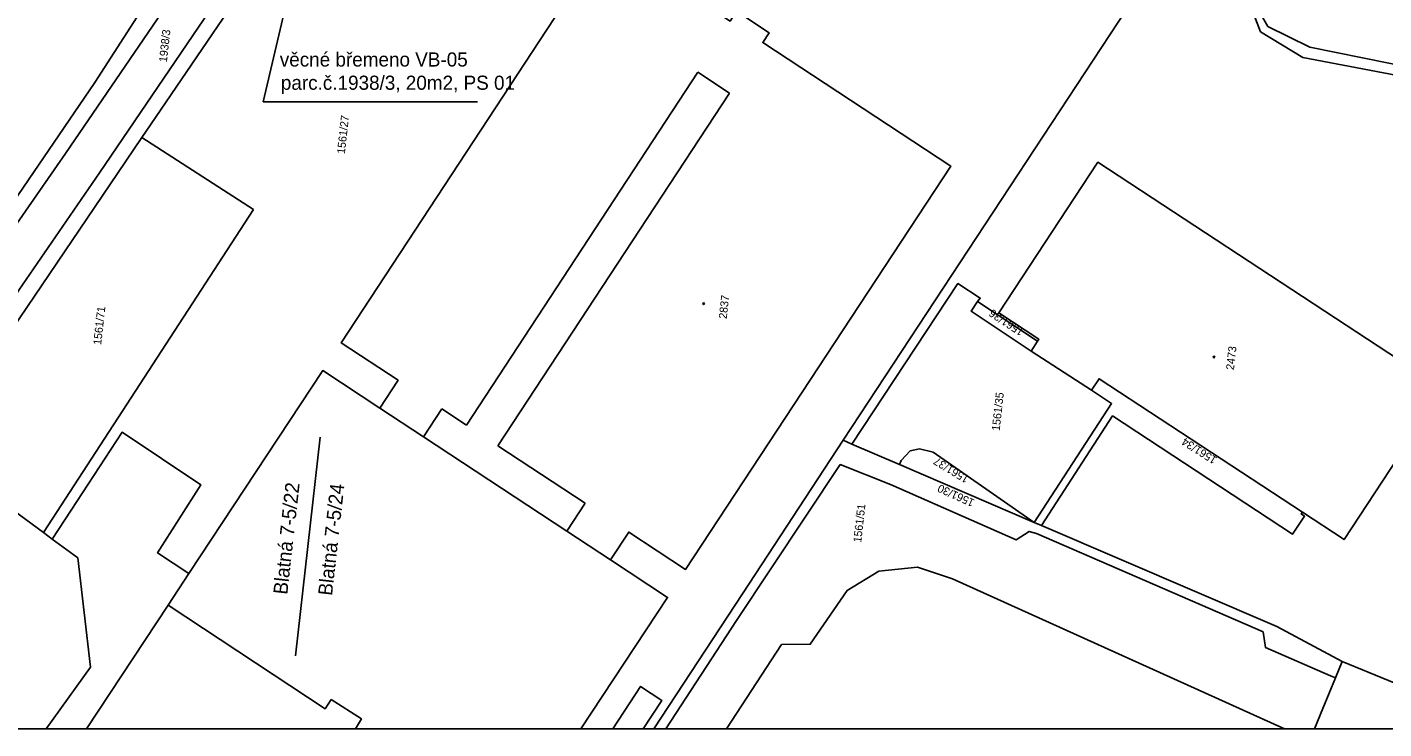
# Model space of a CAD drawing. Extents: x -794765 to -785424, y -1118958 to -1108731.
# Drawn here: x -794556.2 to -794268, y -1110726.7 to -1110577.7 of the extents above; entities that cross this region are included whole.
import ezdxf

# ---------------------------------------------------------------- set-up
doc = ezdxf.new("R2010")
doc.units = 0
for name, color, linetype in [('Level 71', 7, 'Continuous'), ('Level 75', 7, 'Continuous'), ('Level 76', 7, 'Continuous'), ('Level 77', 7, 'Continuous'), ('Level 79', 7, 'Continuous'), ('Vrstva 1', 7, 'Continuous')]:
    doc.layers.add(name, color=color, linetype=linetype)

msp = doc.modelspace()

# ---------------------------------------------------------------- linework, layer by layer
at = {"layer": 'Level 71'}
msp.add_lwpolyline([(-794764.72, -1110726.74), (-793863.95, -1110726.74), (-793863.95, -1110425.97)], dxfattribs=at)
at = {"layer": 'Level 75'}
for p, q in [((-794382.83, -1110665.46), (-794304.9, -1110546.83)), ((-794538.62, -1110611.2), (-794531.8, -1110601.13)), ((-794531.8, -1110601.13), (-794508.11, -1110616.47)), ((-794576.68, -1110667.36), (-794538.62, -1110611.2)), ((-794508.11, -1110616.47), (-794552.68, -1110685.07)), ((-794354.3, -1110636.01), (-794341.55, -1110644.4)), ((-794342.9, -1110646.5), (-794341.55, -1110644.4)), ((-794330.11, -1110654.84), (-794342.9, -1110646.5)), ((-794552.68, -1110685.07), (-794576.68, -1110667.36)), ((-794382.83, -1110665.46), (-794380.99, -1110666.25)), ((-794370.9, -1110670.58), (-794380.99, -1110666.25)), ((-794342.28, -1110682.88), (-794370.9, -1110670.58)), ((-794340.73, -1110683.55), (-794342.28, -1110682.88)), ((-794550.84, -1110686.44), (-794552.68, -1110685.07)), ((-794278.29, -1110715.9), (-794276.88, -1110712.42)), ((-794276.88, -1110712.42), (-794242.16, -1110726.74))]:
    msp.add_line(p, q, dxfattribs=at)
for points in [[(-794639.83, -1110726.74), (-794626.42, -1110708.17), (-794618.82, -1110702.4), (-794541.78, -1110589.48), (-794512.24, -1110543.62)], [(-794303.51, -1110541.56), (-794298.33, -1110558.86), (-794295.52, -1110572.59), (-794292.66, -1110577.57), (-794283.75, -1110582), (-794250.19, -1110588.78), (-794232.47, -1110589.11), (-794190.29, -1110595.64), (-794168.42, -1110600.62), (-794159.77, -1110604.9)], [(-794304.9, -1110546.83), (-794300.65, -1110557.55), (-794297.56, -1110570.01), (-794294.21, -1110578.7), (-794285.26, -1110584.18), (-794250.99, -1110590.67), (-794233.64, -1110591.68), (-794191.07, -1110598.44), (-794159.77, -1110604.9)], [(-794498.16, -1110551.76), (-794529.99, -1110598.46), (-794531.8, -1110601.13)], [(-794481.28, -1110658.62), (-794477.38, -1110652.72), (-794489.45, -1110644.78), (-794433.25, -1110559.1), (-794432.45, -1110559.62), (-794430.68, -1110556.89), (-794426.92, -1110559.28), (-794428.75, -1110562.06), (-794406.87, -1110576.43), (-794405.48, -1110574.3), (-794398.59, -1110578.92), (-794399.94, -1110580.98), (-794360.02, -1110607.21), (-794416.32, -1110692.87), (-794428.4, -1110684.94), (-794432.27, -1110690.83)], [(-794341.55, -1110644.4), (-794341.28, -1110643.98), (-794349.8, -1110638.36), (-794328.76, -1110606.39), (-794255.45, -1110654.54), (-794276.48, -1110686.55), (-794285.32, -1110680.74)], [(-794380.99, -1110666.25), (-794358.48, -1110632.16), (-794353.75, -1110635.26), (-794354.3, -1110636.01)], [(-794342.9, -1110646.5), (-794355.69, -1110638.03), (-794354.3, -1110636.01)], [(-794481.28, -1110658.62), (-794493.4, -1110650.64), (-794521.81, -1110693.77)], [(-794285.32, -1110680.74), (-794328.5, -1110652.37), (-794330.11, -1110654.84)], [(-794330.11, -1110654.84), (-794325.86, -1110657.65), (-794342.28, -1110682.88)], [(-794432.27, -1110690.83), (-794441.57, -1110684.72), (-794472.01, -1110664.71), (-794481.28, -1110658.62)], [(-794285.32, -1110680.74), (-794285.55, -1110681.1), (-794284.85, -1110681.59), (-794287.45, -1110685.4), (-794325.64, -1110660.26), (-794340.73, -1110683.55)], [(-794521.81, -1110693.77), (-794528.47, -1110689.37), (-794519.31, -1110674.91), (-794536.02, -1110663.74), (-794546.81, -1110680.27), (-794550.84, -1110686.44)], [(-794423.06, -1110726.74), (-794404.24, -1110698.08), (-794382.83, -1110665.46)], [(-794370.9, -1110670.58), (-794370.52, -1110669.73), (-794368.6, -1110667.71), (-794366.64, -1110667.28), (-794363.71, -1110667.95), (-794342.28, -1110682.88)], [(-794420.55, -1110726.74), (-794405.54, -1110703.7), (-794383.48, -1110670.6), (-794372.84, -1110674.81), (-794346.12, -1110686.62), (-794343.32, -1110684.79), (-794341.81, -1110685.22), (-794293.68, -1110706.14), (-794293.18, -1110709.45), (-794279.34, -1110715.45), (-794278.29, -1110715.9)], [(-794340.73, -1110683.55), (-794290.77, -1110705), (-794276.88, -1110712.42)], [(-794552.1, -1110726.74), (-794542.68, -1110713.67), (-794545.4, -1110690.44), (-794550.84, -1110686.44)], [(-794438.58, -1110726.74), (-794420.14, -1110698.81), (-794432.27, -1110690.83)], [(-794289.14, -1110726.74), (-794359.61, -1110694.89), (-794367.06, -1110692.38), (-794375.27, -1110693.22), (-794382.01, -1110697.33), (-794389.84, -1110708.76), (-794395.93, -1110708.85), (-794407.61, -1110726.74)], [(-794521.81, -1110693.77), (-794526.21, -1110700.46), (-794543.54, -1110726.74)], [(-794278.29, -1110715.9), (-794280.98, -1110722.43), (-794282.75, -1110726.74)], [(-794425.34, -1110726.74), (-794421.39, -1110720.69), (-794425.9, -1110717.74), (-794431.77, -1110726.74)]]:
    msp.add_lwpolyline(points, dxfattribs=at)
at = {"layer": 'Level 77'}
for p, q in [((-794520.95, -1110579.5), (-794496.39, -1110543.1)), ((-794527.59, -1110574.62), (-794548, -1110604.53)), ((-794540.81, -1110608.68), (-794520.95, -1110579.5)), ((-794462.87, -1110662.23), (-794413.72, -1110587.3)), ((-794413.72, -1110587.3), (-794407, -1110591.71)), ((-794456.21, -1110666.61), (-794407, -1110591.71)), ((-794548, -1110604.53), (-794566.77, -1110631.49)), ((-794559.52, -1110635.83), (-794540.81, -1110608.68)), ((-794472.01, -1110664.71), (-794468.13, -1110658.78)), ((-794468.13, -1110658.78), (-794462.87, -1110662.23)), ((-794437.62, -1110678.84), (-794456.21, -1110666.61)), ((-794441.57, -1110684.72), (-794437.62, -1110678.84))]:
    msp.add_line(p, q, dxfattribs=at)
for points in [[(-794491.59, -1110720.51), (-794492.9, -1110722.48), (-794526.21, -1110700.46)], [(-794486.46, -1110726.74), (-794485.18, -1110724.64), (-794491.59, -1110720.51)]]:
    msp.add_lwpolyline(points, dxfattribs=at)
at = {"layer": 'Level 79'}
for centre in [(-794412.49, -1110636.45), (-794304.11, -1110647.78)]:
    msp.add_circle(centre, 0.175, dxfattribs=at)
at = {"layer": 'Vrstva 1'}
for p, q in [((-794506.01, -1110593.59), (-794495.26, -1110547.22)), ((-794460.52, -1110593.59), (-794506.01, -1110593.59)), ((-794493.97, -1110664.78), (-794499.16, -1110711.21))]:
    msp.add_line(p, q, dxfattribs=at)

# ---------------------------------------------------------------- texts
at = {"layer": 'Level 76'}
for s, rotation, p in [('1938/3', 83.6237, (-794526.5, -1110585.23)), ('1561/27', 83.6237, (-794488.7, -1110604.7)), ('2837', 83.6237, (-794407.6, -1110639.73)), ('1561/71', 83.6237, (-794540.46, -1110645.27)), ('1561/36', 146.6237, (-794344.29, -1110642.01)), ('2473', 83.6237, (-794299.87, -1110650.59)), ('1561/35', 83.6237, (-794349.63, -1110663.53)), ('1561/34', 147.6237, (-794303.31, -1110669.2)), ('1561/37', 148.6237, (-794355.96, -1110673.22)), ('1561/30', 155.6237, (-794354.82, -1110678.12)), ('1561/51', 83.6237, (-794379.03, -1110687.23))]:
    msp.add_text(s, height=1.7, rotation=rotation, dxfattribs=at).set_placement(p)
at = {"layer": 'Vrstva 1'}
for s, p in [('věcné břemeno VB-05', (-794502.51, -1110586.08)), ('parc.č.1938/3, 20m2, PS 01', (-794502.28, -1110591.02))]:
    msp.add_text(s, height=3, dxfattribs=at).set_placement(p)
for s, p in [('Blatná 7-5/22', (-794500.93, -1110698.32)), ('Blatná 7-5/24', (-794491.42, -1110698.55))]:
    msp.add_text(s, height=3, rotation=83.6237, dxfattribs=at).set_placement(p)

doc.saveas('drawing.dxf')
